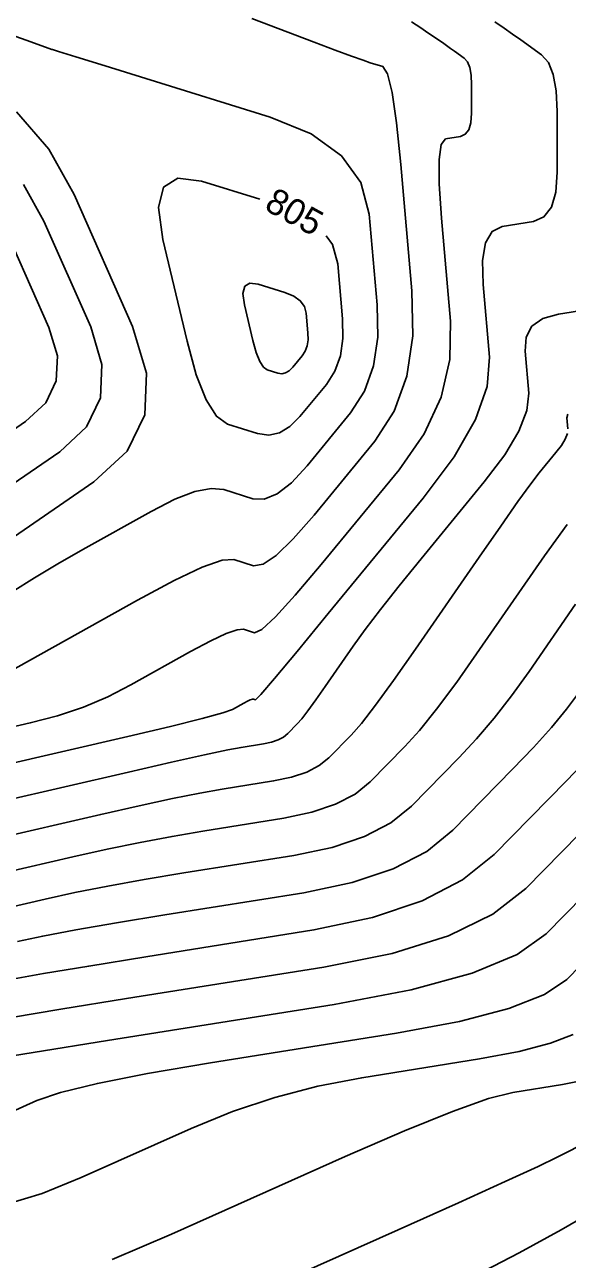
# Model space of a CAD drawing. Extents: x 2082232 to 2083549, y 592624 to 593832.
# Drawn here: x 2083259.42 to 2083274.12, y 593451.05 to 593484.52 of the extents above; entities that cross this region are included whole.
import ezdxf

# ---------------------------------------------------------------- set-up
doc = ezdxf.new("R2010")
doc.units = 0
doc.layers.add('DT_X_Contour_Major', color=7, linetype='Continuous')
doc.layers.add('DT_X_Contour_Minor', color=7, linetype='Continuous')

msp = doc.modelspace()

# ---------------------------------------------------------------- linework, layer by layer
at = {"layer": 'DT_X_Contour_Major'}
for points in [[(2083259.194, 593482.154), (2083260.066, 593481.147), (2083260.752, 593479.917), (2083262.336, 593476.339), (2083262.716, 593475.07), (2083262.668, 593473.945), (2083262.193, 593472.963), (2083261.291, 593472.126), (2083258.316, 593470.086)], [(2083264.914, 593473.692), (2083264.616, 593473.905), (2083264.334, 593474.352), (2083264.066, 593475.032), (2083263.814, 593475.945), (2083263.16, 593478.693), (2083263.042, 593479.565), (2083263.177, 593480.119), (2083263.566, 593480.357), (2083264.208, 593480.277), (2083265.786, 593479.787)], [(2083267.588, 593478.796), (2083267.758, 593478.563), (2083267.897, 593478.042), (2083268.03, 593476.546), (2083268.04, 593476.015), (2083267.97, 593475.541), (2083267.821, 593475.127), (2083267.591, 593474.77), (2083266.874, 593473.898), (2083266.601, 593473.624), (2083266.319, 593473.456), (2083266.027, 593473.393), (2083265.727, 593473.436), (2083264.914, 593473.692)], [(2083275.188, 593476.884), (2083273.879, 593476.675), (2083273.455, 593476.553), (2083273.162, 593476.345), (2083273.002, 593476.049), (2083272.974, 593475.667), (2083273.074, 593474.533), (2083273.027, 593474.064), (2083272.81, 593473.505), (2083272.424, 593472.858), (2083271.867, 593472.123), (2083270.157, 593470.043), (2083269.561, 593469.309), (2083269.055, 593468.669), (2083268.639, 593468.122), (2083268.312, 593467.668), (2083267.562, 593466.582), (2083267.304, 593466.213), (2083267.091, 593465.921), (2083266.924, 593465.706), (2083266.803, 593465.567), (2083266.542, 593465.3), (2083266.427, 593465.208), (2083266.28, 593465.131), (2083266.101, 593465.071), (2083265.889, 593465.027), (2083265.279, 593464.929), (2083264.918, 593464.86), (2083264.289, 593464.725), (2083263.393, 593464.524), (2083262.231, 593464.258), (2083258.775, 593463.459)], [(2083274.75, 593464.699), (2083274.096, 593464.025), (2083272.139, 593462.025), (2083271.283, 593461.334), (2083270.183, 593460.763), (2083268.84, 593460.311), (2083267.253, 593459.979), (2083262.695, 593459.251), (2083261.149, 593459), (2083259.928, 593458.795), (2083259.033, 593458.634)], [(2083274.443, 593455.874), (2083273.988, 593455.789), (2083272.644, 593455.574), (2083271.982, 593455.405), (2083271.005, 593455.059), (2083269.712, 593454.535), (2083268.103, 593453.835), (2083263.393, 593451.73), (2083261.789, 593451.043)]]:
    msp.add_lwpolyline(points, dxfattribs=at)
at = {"layer": 'DT_X_Contour_Minor'}
for points in [[(2083269.896, 593484.603), (2083270.024, 593484.519), (2083270.151, 593484.434), (2083270.276, 593484.348), (2083270.611, 593484.119), (2083270.733, 593484.035), (2083270.848, 593483.955), (2083270.958, 593483.878), (2083271.06, 593483.805), (2083271.325, 593483.616), (2083271.413, 593483.517), (2083271.475, 593483.364), (2083271.512, 593483.156), (2083271.525, 593482.894), (2083271.526, 593482.121), (2083271.507, 593481.864), (2083271.451, 593481.674), (2083271.356, 593481.55), (2083271.225, 593481.493), (2083270.822, 593481.429), (2083270.702, 593481.276), (2083270.643, 593480.868), (2083270.644, 593480.202), (2083270.707, 593479.28), (2083270.955, 593476.48), (2083270.938, 593475.441), (2083270.7, 593474.424), (2083270.24, 593473.429), (2083269.56, 593472.456), (2083267.451, 593469.89), (2083266.745, 593469.053), (2083266.209, 593468.465), (2083265.843, 593468.126), (2083265.646, 593468.037), (2083265.349, 593468.131), (2083265.175, 593468.119), (2083264.878, 593468.014), (2083264.457, 593467.815), (2083263.912, 593467.523), (2083262.295, 593466.619), (2083261.67, 593466.3), (2083261.006, 593466.022), (2083260.305, 593465.786), (2083259.566, 593465.59), (2083257.544, 593465.123)], [(2083265.569, 593484.689), (2083267.259, 593484.049), (2083267.829, 593483.834), (2083268.273, 593483.669), (2083268.591, 593483.555), (2083268.781, 593483.49), (2083269.122, 593483.385), (2083269.248, 593483.189), (2083269.37, 593482.682), (2083269.489, 593481.863), (2083269.605, 593480.732), (2083269.909, 593477.301), (2083269.932, 593476.081), (2083269.772, 593474.996), (2083269.429, 593474.045), (2083268.904, 593473.227), (2083267.259, 593471.226), (2083266.694, 593470.578), (2083266.232, 593470.133), (2083265.875, 593469.891), (2083265.62, 593469.853), (2083265.08, 593470.024), (2083264.766, 593470.003), (2083264.226, 593469.812), (2083263.463, 593469.451), (2083262.475, 593468.921), (2083259.542, 593467.281), (2083258.553, 593466.736)], [(2083272.16, 593484.596), (2083272.406, 593484.425), (2083272.638, 593484.261), (2083272.857, 593484.106), (2083273.421, 593483.703), (2083273.606, 593483.493), (2083273.738, 593483.167), (2083273.818, 593482.725), (2083273.845, 593482.167), (2083273.846, 593480.524), (2083273.807, 593479.978), (2083273.687, 593479.574), (2083273.487, 593479.311), (2083273.206, 593479.189), (2083272.351, 593479.052), (2083272.079, 593478.915), (2083271.903, 593478.606), (2083271.823, 593478.126), (2083271.84, 593477.474), (2083272.015, 593475.506), (2083271.951, 593474.714), (2083271.63, 593473.813), (2083271.052, 593472.803), (2083270.216, 593471.684), (2083267.643, 593468.555), (2083266.797, 593467.529), (2083266.186, 593466.798), (2083265.811, 593466.362), (2083265.672, 593466.221), (2083265.617, 593466.238), (2083265.585, 593466.236), (2083265.529, 593466.216), (2083265.451, 593466.179), (2083265.35, 593466.125), (2083265.049, 593465.957), (2083264.786, 593465.864), (2083264.225, 593465.711), (2083263.366, 593465.498), (2083262.208, 593465.226), (2083258.721, 593464.421)], [(2083258.581, 593484.41), (2083259.452, 593484.101), (2083259.976, 593483.914), (2083260.154, 593483.851), (2083260.166, 593483.847), (2083260.327, 593483.797), (2083260.803, 593483.649), (2083261.593, 593483.404), (2083262.698, 593483.061), (2083266.063, 593482.017), (2083267.178, 593481.559), (2083267.997, 593480.968), (2083268.522, 593480.244), (2083268.751, 593479.387), (2083268.97, 593476.924), (2083268.986, 593476.048), (2083268.871, 593475.269), (2083268.625, 593474.586), (2083268.248, 593473.999), (2083267.067, 593472.562), (2083266.642, 593472.103), (2083266.256, 593471.801), (2083265.906, 593471.656), (2083265.594, 593471.67), (2083264.812, 593471.916), (2083264.469, 593471.949), (2083264.025, 593471.861), (2083263.482, 593471.653), (2083262.838, 593471.325), (2083260.988, 593470.291), (2083260.314, 593469.905), (2083259.677, 593469.523), (2083259.077, 593469.145)], [(2083259.381, 593480.185), (2083259.932, 593479.198), (2083261.203, 593476.326), (2083261.508, 593475.306), (2083261.47, 593474.403), (2083261.089, 593473.615), (2083260.365, 593472.943), (2083257.976, 593471.305)], [(2083259.112, 593478.479), (2083260.071, 593476.312), (2083260.301, 593475.543), (2083260.272, 593474.861), (2083259.985, 593474.267), (2083259.438, 593473.76), (2083257.636, 593472.524)], [(2083265.99, 593475.162), (2083265.885, 593475.237), (2083265.785, 593475.394), (2083265.691, 593475.634), (2083265.602, 593475.957), (2083265.371, 593476.927), (2083265.329, 593477.235), (2083265.377, 593477.43), (2083265.514, 593477.514), (2083265.741, 593477.486), (2083266.465, 593477.261), (2083266.705, 593477.163), (2083266.881, 593477.036), (2083266.994, 593476.881), (2083267.043, 593476.697), (2083267.09, 593476.169), (2083267.094, 593475.981), (2083267.069, 593475.814), (2083267.016, 593475.668), (2083266.935, 593475.542), (2083266.682, 593475.234), (2083266.586, 593475.137), (2083266.486, 593475.078), (2083266.383, 593475.056), (2083266.277, 593475.071), (2083265.99, 593475.162)], [(2083274.134, 593473.965), (2083274.107, 593473.861), (2083274.134, 593473.56)], [(2083274.121, 593473.435), (2083274.064, 593473.287), (2083273.961, 593473.115), (2083273.813, 593472.92), (2083273.36, 593472.368), (2083273.13, 593472.07), (2083272.781, 593471.59), (2083272.314, 593470.928), (2083271.727, 593470.084), (2083270.004, 593467.59), (2083269.411, 593466.743), (2083268.923, 593466.072), (2083268.54, 593465.577), (2083268.262, 593465.259), (2083267.661, 593464.645), (2083267.398, 593464.433), (2083267.061, 593464.258), (2083266.649, 593464.119), (2083266.161, 593464.017), (2083264.763, 593463.794), (2083264.164, 593463.688), (2083263.417, 593463.539), (2083262.521, 593463.346), (2083261.477, 593463.109), (2083258.496, 593462.421)], [(2083274.12, 593470.968), (2083273.498, 593470.12), (2083271.742, 593467.577), (2083271.122, 593466.698), (2083270.578, 593465.967), (2083270.111, 593465.385), (2083269.72, 593464.95), (2083268.78, 593463.99), (2083268.369, 593463.658), (2083267.841, 593463.384), (2083267.196, 593463.167), (2083266.434, 593463.007), (2083264.246, 593462.658), (2083263.41, 593462.516), (2083262.545, 593462.353), (2083261.649, 593462.168), (2083260.724, 593461.961), (2083258.217, 593461.382)], [(2083274.34, 593468.81), (2083273.082, 593466.988), (2083272.609, 593466.329), (2083272.134, 593465.719), (2083271.657, 593465.156), (2083271.179, 593464.642), (2083269.9, 593463.335), (2083269.341, 593462.884), (2083268.622, 593462.511), (2083267.744, 593462.215), (2083266.707, 593461.998), (2083263.729, 593461.522), (2083262.656, 593461.344), (2083261.672, 593461.167), (2083260.777, 593460.99), (2083259.971, 593460.813), (2083257.938, 593460.344)], [(2083274.421, 593466.399), (2083274.096, 593465.96), (2083273.69, 593465.47), (2083273.204, 593464.927), (2083272.637, 593464.333), (2083271.019, 593462.68), (2083270.312, 593462.109), (2083269.403, 593461.637), (2083268.292, 593461.263), (2083266.98, 593460.988), (2083263.212, 593460.387), (2083261.903, 593460.172), (2083260.8, 593459.981), (2083259.905, 593459.812), (2083259.217, 593459.665)], [(2083274.935, 593463.083), (2083272.992, 593461.098), (2083272.105, 593460.407), (2083270.897, 593459.822), (2083269.371, 593459.343), (2083267.525, 593458.969), (2083262.178, 593458.115), (2083260.395, 593457.828), (2083259.056, 593457.608)], [(2083275.081, 593461.434), (2083273.549, 593459.869), (2083272.759, 593459.309), (2083271.537, 593458.805), (2083269.884, 593458.355), (2083267.798, 593457.96), (2083261.661, 593456.98), (2083259.641, 593456.656), (2083258.184, 593456.422)], [(2083275.227, 593459.784), (2083274.106, 593458.639), (2083273.503, 593458.225), (2083272.532, 593457.844), (2083271.194, 593457.494), (2083269.488, 593457.177), (2083264.451, 593456.372), (2083262.74, 593456.082), (2083261.385, 593455.815), (2083260.385, 593455.572), (2083259.742, 593455.352), (2083258.499, 593454.797)], [(2083274.281, 593457.147), (2083273.666, 593456.905), (2083272.818, 593456.684), (2083271.738, 593456.483), (2083268.548, 593455.973), (2083267.361, 593455.744), (2083266.195, 593455.437), (2083265.049, 593455.054), (2083263.922, 593454.593), (2083260.946, 593453.263), (2083259.885, 593452.833), (2083258.935, 593452.54)], [(2083274.724, 593454.26), (2083273.846, 593453.814), (2083273.329, 593453.566), (2083272.438, 593453.155), (2083271.173, 593452.582), (2083269.533, 593451.847), (2083264.661, 593449.669)], [(2083274.825, 593452.355), (2083273.954, 593451.844), (2083272.816, 593451.224), (2083271.409, 593450.496)]]:
    msp.add_lwpolyline(points, dxfattribs=at)

# ---------------------------------------------------------------- texts
at = {"layer": 'DT_X_Contour_Major'}
msp.add_text('805', height=0.7, rotation=331.1761, dxfattribs=at).set_placement((2083265.877, 593479.523))

doc.saveas('drawing.dxf')
